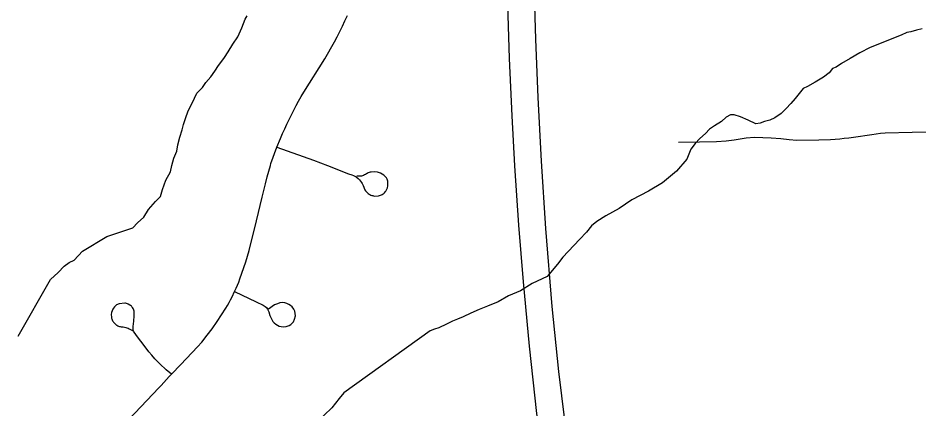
# Model space of a CAD drawing. Extents: x -59 to 82, y -3 to 49.
# Drawn here: x -12.1308 to -11.6445, y 28.9581 to 29.1689 of the extents above; entities that cross this region are included whole.
import ezdxf

# ---------------------------------------------------------------- set-up
doc = ezdxf.new("R2010")
doc.units = 0
for name, color, linetype in [('GM_X_City_Street', 7, 'Continuous'), ('GM_X_Interstate_Route', 7, 'Continuous'), ('GM_X_Minor_River', 7, 'Continuous')]:
    doc.layers.add(name, color=color, linetype=linetype)

msp = doc.modelspace()

# ---------------------------------------------------------------- linework, layer by layer
at = {"layer": 'GM_X_City_Street'}
for points in [[(-12.07104, 28.95251), (-12.06135, 28.96266), (-12.05478, 28.96942), (-12.05359, 28.97071), (-12.04915, 28.97555), (-12.04792, 28.97684), (-12.04294, 28.98202), (-12.03389, 28.99159), (-12.03159, 28.99417), (-12.02865, 28.99789), (-12.02601, 29.00136), (-12.0234, 29.00519), (-12.01871, 29.01245), (-12.01779, 29.01394), (-12.01691, 29.01545), (-12.01607, 29.01698), (-12.01525, 29.01854), (-12.01388, 29.02136), (-12.01301, 29.0233), (-12.01234, 29.02492), (-12.0117, 29.02655), (-12.0111, 29.02819), (-12.00997, 29.03124), (-12.0089, 29.0343), (-12.00787, 29.03738), (-12.00689, 29.04047), (-12.00596, 29.04358), (-12.00209, 29.05952), (-11.99896, 29.07223), (-11.99809, 29.07591), (-11.99719, 29.07958), (-11.99626, 29.08324), (-11.99462, 29.08937), (-11.99431, 29.09054), (-11.99103, 29.0993), (-11.98907, 29.10397), (-11.98798, 29.10655), (-11.98686, 29.10911), (-11.98569, 29.11165), (-11.9845, 29.11419), (-11.98327, 29.1167), (-11.982, 29.1192), (-11.9807, 29.12168), (-11.97937, 29.12414), (-11.978, 29.12658), (-11.9766, 29.129), (-11.96519, 29.14681), (-11.96004, 29.15597), (-11.95856, 29.1588), (-11.95711, 29.16166), (-11.9557, 29.16453), (-11.95433, 29.16742), (-11.953, 29.17032)], [(-11.77441, 29.10187), (-11.76301, 29.10206), (-11.75384, 29.10232), (-11.74852, 29.10266), (-11.74423, 29.10324), (-11.73785, 29.10437), (-11.7333, 29.10458), (-11.72436, 29.10437), (-11.71914, 29.10389), (-11.71452, 29.10338), (-11.71041, 29.10309), (-11.6986, 29.10319), (-11.69236, 29.10348), (-11.68985, 29.10363), (-11.68734, 29.10382), (-11.68483, 29.10405), (-11.68233, 29.10433), (-11.67984, 29.10465), (-11.67734, 29.10501), (-11.67247, 29.1058), (-11.67006, 29.10616), (-11.66766, 29.10647), (-11.66525, 29.10675), (-11.66284, 29.10698), (-11.64815, 29.10734), (-11.63453, 29.10755)], [(-11.99103, 29.0993), (-11.97136, 29.09225), (-11.96385, 29.08936), (-11.95238, 29.08495), (-11.95057, 29.0843), (-11.94967, 29.08397), (-11.94907, 29.08367), (-11.94834, 29.08323), (-11.94728, 29.08245), (-11.94648, 29.08165), (-11.94595, 29.08097), (-11.94537, 29.08015), (-11.94507, 29.07969), (-11.94461, 29.07868), (-11.94422, 29.07765), (-11.94404, 29.07716), (-11.94381, 29.07668), (-11.94355, 29.07621), (-11.94325, 29.07577), (-11.94292, 29.07535), (-11.94256, 29.07496), (-11.94217, 29.0746), (-11.94176, 29.07427), (-11.94132, 29.07397), (-11.94086, 29.0737), (-11.94038, 29.07347), (-11.93989, 29.07327), (-11.93938, 29.07312), (-11.93886, 29.07301), (-11.93833, 29.07292), (-11.93621, 29.07302), (-11.93519, 29.0733), (-11.9347, 29.07351), (-11.93424, 29.07376), (-11.9338, 29.07405), (-11.93339, 29.07437), (-11.93301, 29.07473), (-11.93265, 29.07511), (-11.93232, 29.07552), (-11.93203, 29.07595), (-11.93168, 29.07655), (-11.9314, 29.07737), (-11.93122, 29.07834), (-11.93114, 29.07903), (-11.93121, 29.08099), (-11.93135, 29.0815), (-11.93153, 29.08199), (-11.93196, 29.08271), (-11.93246, 29.08334), (-11.93328, 29.08411), (-11.9342, 29.08476), (-11.9352, 29.08528), (-11.93572, 29.08549), (-11.93626, 29.08566), (-11.9368, 29.0858), (-11.93816, 29.08595), (-11.94016, 29.08583), (-11.94071, 29.08571), (-11.94178, 29.08534), (-11.94229, 29.08511), (-11.94279, 29.08484), (-11.94326, 29.08454), (-11.94379, 29.08427), (-11.94434, 29.08404), (-11.94491, 29.08385), (-11.94551, 29.08371), (-11.94637, 29.08363), (-11.948, 29.08359)], [(-12.01388, 29.02136), (-12.00232, 29.01592), (-11.99849, 29.01416), (-11.99733, 29.0134), (-11.99676, 29.01282), (-11.99608, 29.01191), (-11.99552, 29.01045), (-11.99489, 29.0085), (-11.99406, 29.00663), (-11.99327, 29.00529), (-11.99255, 29.00449), (-11.99172, 29.00379), (-11.99079, 29.00323), (-11.9898, 29.00282), (-11.98875, 29.00255), (-11.98727, 29.00246), (-11.98607, 29.00258), (-11.98453, 29.00307), (-11.98357, 29.00358), (-11.9828, 29.00432), (-11.98217, 29.00517), (-11.98153, 29.00644), (-11.98113, 29.00825), (-11.98142, 29.01079), (-11.98198, 29.01196), (-11.98289, 29.01312), (-11.98375, 29.01387), (-11.98472, 29.01449), (-11.98576, 29.01498), (-11.98686, 29.01531), (-11.98804, 29.01545), (-11.98941, 29.01535), (-11.99081, 29.01481), (-11.99242, 29.01417), (-11.99554, 29.01191)], [(-12.04792, 28.97684), (-12.05079, 28.9793), (-12.05431, 28.98253), (-12.05698, 28.9852), (-12.05862, 28.98703), (-12.06021, 28.989), (-12.0622, 28.99154), (-12.06452, 28.99463), (-12.06634, 28.99705), (-12.06817, 28.99948), (-12.06847, 29.00003), (-12.06864, 29.00067), (-12.06871, 29.00138), (-12.06863, 29.00257), (-12.0685, 29.00402), (-12.06832, 29.00539), (-12.06823, 29.00638), (-12.06811, 29.00736), (-12.06804, 29.0083), (-12.06811, 29.01085), (-12.06827, 29.01146), (-12.06847, 29.01192), (-12.06872, 29.01235), (-12.06899, 29.01276), (-12.06931, 29.01315), (-12.06964, 29.01351), (-12.07001, 29.01384), (-12.07042, 29.01414), (-12.07129, 29.01463), (-12.07176, 29.01483), (-12.07224, 29.01499), (-12.07273, 29.01511), (-12.07323, 29.01519), (-12.07625, 29.01484), (-12.07757, 29.01418), (-12.07798, 29.01389), (-12.07873, 29.01321), (-12.07936, 29.01243), (-12.07963, 29.012), (-12.07987, 29.01155), (-12.08007, 29.01109), (-12.08036, 29.01012), (-12.0805, 29.00912), (-12.0804, 29.00761), (-12.08029, 29.00712), (-12.08015, 29.00663), (-12.07996, 29.00616), (-12.07974, 29.00571), (-12.07949, 29.00527), (-12.0792, 29.00486), (-12.07888, 29.00447), (-12.07818, 29.00377), (-12.0778, 29.00348), (-12.0774, 29.00321), (-12.07697, 29.00298), (-12.07653, 29.00278), (-12.07607, 29.00263), (-12.07561, 29.0025), (-12.07513, 29.00242), (-12.07398, 29.00231), (-12.07331, 29.0022), (-12.07265, 29.00205), (-12.072, 29.00186), (-12.07136, 29.00162), (-12.07075, 29.00135), (-12.07014, 29.00104), (-12.06899, 29.00042)]]:
    msp.add_lwpolyline(points, dxfattribs=at)
at = {"layer": 'GM_X_Interstate_Route'}
for points in [[(-11.79564, 28.57311), (-11.79716, 28.58381), (-11.8032, 28.62605), (-11.80895, 28.66468), (-11.81503, 28.70463), (-11.82096, 28.7436), (-11.82605, 28.78092), (-11.83115, 28.81577), (-11.84118, 28.88778), (-11.8466, 28.92559), (-11.85071, 28.95568), (-11.85466, 28.99201), (-11.85795, 29.0267), (-11.86057, 29.05712), (-11.86271, 29.08917), (-11.86403, 29.11613), (-11.86551, 29.14704), (-11.86666, 29.18206)], [(-11.78158, 28.57121), (-11.78346, 28.58412), (-11.78636, 28.60401), (-11.7933, 28.6526), (-11.79895, 28.69376), (-11.80348, 28.72508), (-11.80993, 28.7698), (-11.81526, 28.8079), (-11.82188, 28.85342), (-11.82898, 28.9012), (-11.83382, 28.93753), (-11.83883, 28.97837), (-11.84254, 29.0134), (-11.84593, 29.05538), (-11.84835, 29.0917), (-11.85013, 29.12608), (-11.85142, 29.15756), (-11.85207, 29.18161)]]:
    msp.add_lwpolyline(points, dxfattribs=at)
at = {"layer": 'GM_X_Minor_River'}
for points in [[(-12.1308, 28.99741), (-12.11332, 29.02786), (-12.1092, 29.03171), (-12.10583, 29.03517), (-12.1032, 29.0371), (-12.10056, 29.03828), (-12.09607, 29.04327), (-12.08289, 29.05103), (-12.07269, 29.05457), (-12.06891, 29.05576), (-12.06628, 29.05845), (-12.06291, 29.06153), (-12.06031, 29.06574), (-12.05657, 29.06997), (-12.05395, 29.07266), (-12.05286, 29.07647), (-12.05103, 29.08144), (-12.04844, 29.08603), (-12.04773, 29.08946), (-12.04664, 29.09327), (-12.04517, 29.09709), (-12.04446, 29.10052), (-12.04338, 29.10471), (-12.04229, 29.10852), (-12.04157, 29.11157), (-12.04048, 29.11463), (-12.03902, 29.11882), (-12.03679, 29.12303), (-12.03421, 29.12838), (-12.03121, 29.13146), (-12.02935, 29.13414), (-12.02674, 29.13721), (-12.0245, 29.14028), (-12.02264, 29.14334), (-12.02078, 29.14565), (-12.01928, 29.14756), (-12.01743, 29.15063), (-12.01483, 29.15484), (-12.01222, 29.15867), (-12.01001, 29.16364), (-12.00818, 29.16822), (-12.00706, 29.17013)], [(-11.64286, 29.16313), (-11.64589, 29.16233), (-11.64891, 29.16153), (-11.65118, 29.16113), (-11.6542, 29.15957), (-11.67082, 29.15291), (-11.67647, 29.15018), (-11.68175, 29.14708), (-11.68627, 29.14436), (-11.68928, 29.14242), (-11.69116, 29.14164), (-11.69303, 29.13934), (-11.69604, 29.13702), (-11.70056, 29.13431), (-11.7047, 29.13198), (-11.70696, 29.13081), (-11.70995, 29.12735), (-11.71144, 29.12544), (-11.71369, 29.12275), (-11.71631, 29.12006), (-11.71893, 29.11737), (-11.72231, 29.11504), (-11.72495, 29.11387), (-11.72798, 29.11308), (-11.73025, 29.11229), (-11.73252, 29.11188), (-11.73672, 29.11373), (-11.74093, 29.11558), (-11.74436, 29.11668), (-11.74626, 29.11666), (-11.74852, 29.11549), (-11.75114, 29.11318), (-11.75491, 29.11085), (-11.75754, 29.10892), (-11.75979, 29.10661), (-11.76279, 29.10392), (-11.76541, 29.10122), (-11.76764, 29.09816), (-11.76985, 29.09281), (-11.77545, 29.08628), (-11.78296, 29.08011), (-11.79049, 29.07546), (-11.79954, 29.07079), (-11.80631, 29.06615), (-11.81347, 29.06226), (-11.81837, 29.05916), (-11.82137, 29.05685), (-11.82398, 29.05339), (-11.82773, 29.04955), (-11.83671, 29.03994), (-11.83969, 29.0361), (-11.8453, 29.02957), (-11.85322, 29.02568), (-11.85962, 29.0218), (-11.86604, 29.01906), (-11.87169, 29.01595), (-11.87735, 29.01361), (-11.88188, 29.01165), (-11.88641, 29.0097), (-11.89056, 29.00775), (-11.89358, 29.00657), (-11.89622, 29.0054), (-11.89962, 29.00384), (-11.90377, 29.00189), (-11.90604, 29.0011), (-11.9083, 29.00031)], [(-11.9083, 29.00031), (-11.95489, 28.9668), (-11.95746, 28.96369), (-11.9615, 28.95864), (-11.96965, 28.95082)], [(-11.9083, 29.00031), (-11.9083, 29.00031)]]:
    msp.add_lwpolyline(points, dxfattribs=at)

doc.saveas('drawing.dxf')
